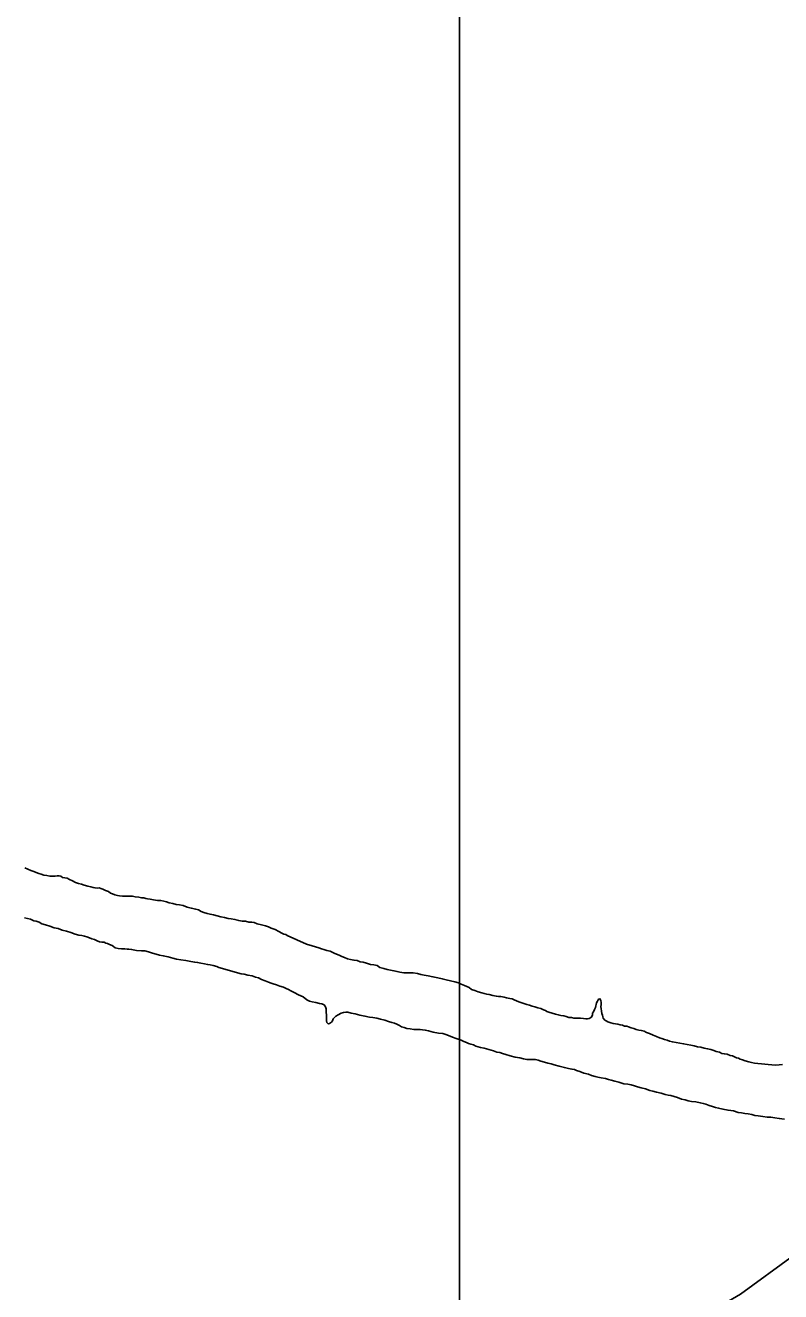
# Model space of a CAD drawing. Extents: x 1662474 to 1856135, y 779280 to 917889.
# Drawn here: x 1730424 to 1731488, y 804902 to 806687 of the extents above; entities that cross this region are included whole.
import ezdxf

# ---------------------------------------------------------------- set-up
doc = ezdxf.new("R2010")
doc.units = 0
for name, color, linetype in [('Exist Hydrographic Lake Shore', 7, 'Continuous'), ('Exist Road Secondary Type 51 Attributed', 7, 'Continuous'), ('Map Preparation Inset Cut Line', 7, 'Continuous')]:
    doc.layers.add(name, color=color, linetype=linetype)

msp = doc.modelspace()

# ---------------------------------------------------------------- linework, layer by layer
at = {"layer": 'Exist Hydrographic Lake Shore'}
for points in [[(1730423.2, 805499.1), (1730427.2, 805497.2), (1730431.6, 805495.4), (1730435.6, 805494.1), (1730439.2, 805492.8), (1730442.8, 805491.4), (1730446.1, 805490.4), (1730450, 805488.8), (1730454, 805488.3), (1730458.5, 805487.5), (1730462.4, 805487.2), (1730465.5, 805487.2), (1730468.8, 805488.1), (1730471.6, 805487.8), (1730474, 805487.2), (1730476.2, 805485.7)], [(1730476.2, 805485.7), (1730479.2, 805485.2), (1730482.9, 805484.4), (1730486.2, 805482.6), (1730490.2, 805480.7), (1730494.6, 805478.6), (1730498.9, 805477.3), (1730502.8, 805476), (1730506.8, 805474.9), (1730512, 805473.4), (1730515.9, 805472.3), (1730519.4, 805471.5), (1730522, 805470.8), (1730524.9, 805470.5), (1730527.8, 805470.8), (1730530.1, 805469.9), (1730532.8, 805468.9), (1730536.6, 805467.1), (1730540.9, 805466), (1730544, 805463.6), (1730546.4, 805462.3), (1730550, 805461), (1730553.8, 805460), (1730556.6, 805459.7), (1730560.9, 805459.2), (1730565.2, 805459.2), (1730570.2, 805459.2), (1730574.8, 805459.2), (1730578.6, 805458.4), (1730583.6, 805457.6), (1730587.6, 805457.1), (1730590.8, 805456.8), (1730593.4, 805456.1), (1730596, 805455.5), (1730599.9, 805454.8), (1730604.6, 805453.9), (1730609.9, 805453.1), (1730614.6, 805452.9), (1730618.9, 805452.1), (1730622.8, 805451.3), (1730626.4, 805449.8), (1730631.6, 805448.7), (1730636.4, 805447.6), (1730640.9, 805446.9), (1730646.1, 805446.1), (1730651.9, 805443.7), (1730657.6, 805442.4), (1730663.8, 805440.8), (1730667.9, 805439.8), (1730671.6, 805437.7), (1730675.5, 805436.4), (1730679.8, 805434.8), (1730684.1, 805433.8), (1730688.9, 805432.9), (1730693.9, 805431.6), (1730699.1, 805430.3), (1730704.4, 805429), (1730709.4, 805427.9), (1730713.6, 805427.2), (1730719.1, 805426.4), (1730724.4, 805424.8), (1730729.4, 805424.2), (1730734, 805423.8), (1730738.5, 805422.7), (1730742.5, 805422.7), (1730746.1, 805421.9), (1730750.4, 805420.3), (1730756.4, 805418.8), (1730762.1, 805417.2), (1730766.6, 805415.9), (1730770.2, 805414.3), (1730775.8, 805412.2), (1730781.2, 805409.6), (1730785.2, 805407.2), (1730787.9, 805405.9), (1730790.8, 805405.1), (1730792.6, 805403.8), (1730819.9, 805391.8), (1730828, 805389.1), (1730832.8, 805387.8), (1730837.2, 805386.5), (1730840.9, 805385.2), (1730844.2, 805384.1), (1730848.8, 805382.6), (1730853.2, 805381.5), (1730856.9, 805379.9), (1730859.2, 805378.9), (1730862.4, 805377.3), (1730866, 805376), (1730870, 805374.4), (1730873.6, 805372.8), (1730877.9, 805371), (1730882.1, 805369.9), (1730886.8, 805369.2), (1730891.5, 805368.4), (1730895.8, 805366.8), (1730899.6, 805366.2), (1730904.4, 805364.7), (1730910.4, 805363.1), (1730914.9, 805362.3)], [(1730563.8, 805384.9), (1730559.5, 805385.2), (1730554.8, 805385.4), (1730550.4, 805386.2), (1730547.8, 805388.1), (1730545.9, 805389.9), (1730542.5, 805391.2), (1730539.5, 805392.5), (1730537.2, 805393.1), (1730534.9, 805394.4), (1730532, 805394.4), (1730528.2, 805395.1), (1730524.9, 805396.4), (1730521.1, 805398), (1730517.5, 805399.1), (1730514.4, 805400.4), (1730510.6, 805401.7), (1730507.2, 805402.8), (1730503.4, 805403.6), (1730499.1, 805404.3), (1730493.9, 805405.9), (1730488.1, 805408.2), (1730481.9, 805410.1), (1730475.5, 805411.1), (1730470, 805413.5), (1730464.5, 805414.8), (1730458.5, 805416.9), (1730452.4, 805418.8), (1730447.1, 805420.1), (1730443.2, 805422.4), (1730439.2, 805424), (1730435.6, 805424.6), (1730431.1, 805426.6), (1730426.8, 805427.7), (1730422.5, 805428.5)], [(1731006, 805266.2), (1730998.4, 805267.6), (1730992, 805269.2), (1730987.4, 805270.5), (1730983.4, 805271), (1730980, 805271.5), (1730976, 805271.5), (1730971.2, 805271.5), (1730966, 805272.1), (1730961.4, 805272.8), (1730957.6, 805273.9), (1730954, 805274.9), (1730950.9, 805276.8), (1730947.1, 805278.6), (1730943.8, 805280.4), (1730940.1, 805281.2), (1730935.6, 805282.8), (1730930.6, 805284.4), (1730924.4, 805285.9), (1730918.9, 805287.2), (1730913.6, 805288.1), (1730908.9, 805288.9), (1730902.2, 805290.2), (1730895.2, 805291.5), (1730888.4, 805293.6), (1730882.9, 805294.4), (1730878.4, 805295.7), (1730875.2, 805295.7), (1730872.1, 805295.1), (1730868.6, 805294.1), (1730864.8, 805292.2), (1730861.1, 805290.2), (1730859.2, 805287.8), (1730857.6, 805286.2), (1730856.4, 805283.6), (1730855, 805281.5), (1730852.4, 805279.7), (1730850.6, 805279.1), (1730848.8, 805281), (1730848, 805283.6), (1730848, 805288.1), (1730848, 805292.2), (1730847.6, 805295.4), (1730847.6, 805298.3), (1730847.6, 805300.6), (1730846.6, 805303.2), (1730844.8, 805305.9), (1730841.6, 805307.5), (1730838.5, 805308), (1730833.2, 805309.3), (1730828, 805310.4), (1730824.4, 805311.4), (1730820.4, 805313.2), (1730815.4, 805317.2), (1730808.9, 805320.3), (1730802.8, 805323.5), (1730798.1, 805325.6), (1730794.6, 805327.7), (1730791.5, 805329.2), (1730787.4, 805330.8), (1730782.4, 805332.4), (1730777.6, 805334.2), (1730773.1, 805335.6), (1730770, 805336.4), (1730766.4, 805337.9), (1730761.6, 805340), (1730756.4, 805341.9), (1730752.4, 805343.9), (1730748, 805345.2), (1730743.2, 805346.9), (1730737.2, 805347.9), (1730732, 805349.2), (1730727.8, 805350), (1730696.5, 805358.9), (1730693.4, 805360), (1730688.4, 805361.3), (1730684.1, 805362.3), (1730680.5, 805363.1), (1730676.2, 805363.9), (1730671.2, 805364.7), (1730666.4, 805365.8), (1730662.4, 805366.2), (1730657.1, 805367.1), (1730650, 805368.4), (1730642.8, 805369.7), (1730636.6, 805370.5), (1730631.6, 805371.8), (1730624.9, 805373.9), (1730618, 805375.2), (1730612.8, 805376), (1730608, 805377.6), (1730602.8, 805379.1), (1730597.5, 805380.7), (1730592.2, 805382), (1730587.4, 805382), (1730580.5, 805382.8), (1730573.6, 805384.1), (1730569.8, 805384.4), (1730567.1, 805384.4), (1730563.8, 805384.9)], [(1730914.9, 805362.3), (1730919.4, 805361.3), (1730923.2, 805358.9), (1730928.8, 805357.1), (1730933.5, 805356.1)], [(1730933.5, 805356.1), (1730938.5, 805355), (1730943.2, 805354.2), (1730947.6, 805352.9), (1730951.6, 805352.1), (1730957.1, 805351.3), (1730963.8, 805351.3), (1730970.2, 805351.1), (1730976.2, 805350.2), (1730981.2, 805348.9), (1730986, 805347.9), (1730991.2, 805347.1), (1730998.1, 805345.6), (1731005.1, 805343.9), (1731011.2, 805342.9), (1731016.8, 805341.1), (1731022.8, 805340), (1731028.8, 805338.4), (1731034.2, 805336.9), (1731038, 805335.3), (1731042.4, 805333.4), (1731045.9, 805332.1), (1731049.2, 805330.3), (1731052.6, 805327.9), (1731057.1, 805326.4), (1731062.1, 805324.2), (1731066.9, 805323.2), (1731070.2, 805321.9), (1731073.9, 805321.1), (1731077.6, 805320.6), (1731082.4, 805319.3), (1731087.4, 805318.5), (1731090.8, 805317.7), (1731093.6, 805317.7), (1731098.4, 805316.9), (1731102, 805315.9), (1731106.5, 805315.1), (1731109.6, 805314.3), (1731112.5, 805313.2), (1731115.9, 805311.7), (1731119.4, 805310.4), (1731123.2, 805308.8), (1731126.4, 805307.8), (1731130.4, 805306.4), (1731134.2, 805305.6), (1731138, 805304.3), (1731141.6, 805303.2), (1731146.1, 805301.9), (1731150, 805300.9), (1731154, 805299.1), (1731156.9, 805298.1), (1731158.8, 805296.8), (1731161.6, 805295.7), (1731166, 805294.1), (1731170.8, 805292.8), (1731174.8, 805292), (1731178.6, 805291.2), (1731182.4, 805290.4), (1731185.8, 805289.6), (1731189.6, 805288.1), (1731193.4, 805288.1), (1731196.8, 805287.2), (1731201.2, 805287.2), (1731206, 805287.2), (1731210.4, 805286.8), (1731213.5, 805286.5), (1731215.9, 805286.5), (1731218.2, 805286.8), (1731221.8, 805288.9), (1731223, 805291.8), (1731223.2, 805294.1), (1731224.4, 805296.4), (1731225.6, 805299.4), (1731227.2, 805302.5), (1731227.8, 805304.9), (1731228, 805306.7), (1731228.8, 805308.8), (1731230.1, 805311.1), (1731231.6, 805314.1), (1731233.5, 805314.6), (1731234.9, 805312.4), (1731235.4, 805309.3), (1731235.4, 805306.7), (1731234.9, 805303.2), (1731235.4, 805300.9), (1731235.6, 805297.2), (1731236.1, 805293.8), (1731236.9, 805291.5), (1731237.8, 805289.1), (1731238, 805287.2), (1731240.4, 805284.6), (1731242.4, 805283.6), (1731244.8, 805282.3), (1731248.8, 805280.7), (1731251.9, 805279.9), (1731255.5, 805279.1), (1731258.8, 805278.9), (1731262.1, 805278.1), (1731265.2, 805277.3), (1731268.1, 805276.2)], [(1731025.9, 805260.5), (1731020.1, 805262.9), (1731016.5, 805264.2), (1731012.2, 805265.5), (1731006, 805266.2)], [(1731493.4, 805144.8), (1731486.2, 805146.1), (1731480, 805146.9), (1731474.5, 805147.6), (1731469.2, 805147.9), (1731462.9, 805148.7), (1731456.4, 805149.5), (1731451.9, 805150.2), (1731447.6, 805151.6), (1731442.4, 805152.4), (1731437.8, 805152.9), (1731433.2, 805153.7), (1731428.2, 805154.4), (1731421.8, 805156.6), (1731414.1, 805157.6), (1731406.8, 805159.2), (1731400.8, 805160.5), (1731396.5, 805161.3), (1731392.2, 805162.9), (1731387.6, 805164.4), (1731382.9, 805166), (1731379.1, 805167.1), (1731374.8, 805168.1), (1731368.6, 805169.4), (1731362.6, 805169.9), (1731357.9, 805170.8), (1731353.8, 805172.1), (1731348.5, 805173.1), (1731342.8, 805175.4), (1731338, 805176.8), (1731333.2, 805178.1), (1731329.6, 805178.9), (1731325.4, 805179.9), (1731319.6, 805181.5), (1731313.2, 805182.8), (1731308.2, 805184.4), (1731303.6, 805185.4), (1731297.8, 805187.6), (1731291.5, 805188.9), (1731286.2, 805190.4), (1731282, 805192), (1731277.6, 805193.3), (1731272.9, 805194.1), (1731267.1, 805194.9), (1731260.2, 805197), (1731254.5, 805198.3), (1731249.5, 805199.9), (1731245.4, 805200.9), (1731241.1, 805202.2), (1731235.4, 805203.3), (1731230.4, 805204.3), (1731227, 805205.1), (1731221.8, 805206.7), (1731217.5, 805208.2), (1731210.6, 805209.6), (1731205.1, 805211.9), (1731200.4, 805213.5), (1731197.5, 805214.8), (1731193.9, 805215.6), (1731189.1, 805216.4), (1731183.4, 805217.7), (1731176, 805219.6), (1731169.2, 805221.6), (1731164.8, 805222.9), (1731160.2, 805224), (1731155.5, 805225.1), (1731150.2, 805226.9), (1731146.6, 805228.2), (1731142.8, 805229), (1731136.6, 805229.2), (1731130.4, 805229.2), (1731125.6, 805230.1), (1731120.6, 805231.4), (1731114.1, 805232.4), (1731106.8, 805234), (1731100.8, 805236.1), (1731096, 805237.7), (1731092.2, 805238.7), (1731088.4, 805239.5), (1731083.4, 805241.1), (1731076.9, 805242.9), (1731070.2, 805244.8), (1731065.2, 805246.1), (1731062.1, 805247.1), (1731058.8, 805247.9), (1731055.2, 805249.8), (1731051.4, 805250.8), (1731048.5, 805251.8), (1731045.6, 805253.1), (1731041.6, 805254.4), (1731037.8, 805256.1), (1731034.9, 805257.1), (1731031.1, 805258.4), (1731025.9, 805260.5)], [(1731268.1, 805276.2), (1731271.2, 805275.8), (1731273.9, 805274.9), (1731277.4, 805273.6), (1731281.2, 805272.8), (1731284.4, 805271.5), (1731288.4, 805270.5), (1731292, 805269.7), (1731295.8, 805268.9), (1731299.1, 805267.1), (1731303.4, 805265.8), (1731308.6, 805263.1), (1731313.2, 805261.3), (1731317.2, 805259.7), (1731320.6, 805258.7), (1731324.4, 805257.4), (1731328, 805256.3), (1731331.6, 805254.8), (1731335.6, 805253.7), (1731340.9, 805252.9), (1731346.1, 805252.1), (1731351.4, 805251.3), (1731356.4, 805250.2), (1731361.6, 805249.2), (1731366.2, 805248.4), (1731371.2, 805247.1), (1731375.5, 805246.3), (1731380.5, 805245.2), (1731385.2, 805244.2), (1731389.6, 805242.9), (1731393.9, 805241.6), (1731397.5, 805240.3), (1731401.8, 805239.2), (1731405.4, 805237.7), (1731408.9, 805236.9), (1731412.8, 805236.4), (1731416.8, 805234.8), (1731420.1, 805234), (1731423.2, 805232.9), (1731425.9, 805231.6), (1731428.8, 805231.1), (1731431.1, 805229.5), (1731434.2, 805228.5), (1731438.2, 805227.2), (1731443.5, 805225.9), (1731447.1, 805224.6), (1731451.4, 805223.8), (1731480.5, 805221.1), (1731486.2, 805221.6), (1731490.8, 805222.2)]]:
    msp.add_lwpolyline(points, dxfattribs=at)
at = {"layer": 'Exist Road Secondary Type 51 Attributed'}
msp.add_lwpolyline([(1728364.1, 803727.1), (1729331.1, 804264.3), (1729472.9, 804330.7), (1729654.1, 804397.8), (1729684.3, 804407.8), (1729811.7, 804421.2), (1729949.2, 804414.5), (1730170.6, 804414.5), (1730231.7, 804421.2), (1730369.5, 804450.9), (1730559.9, 804516.9), (1730827.4, 804627.6), (1731052.2, 804722.3), (1731215.7, 804789.7), (1731346, 804847.3), (1731400, 804879.9), (1731431.7, 804898.4), (1731506.2, 804952.7), (1731566.3, 805009.2), (1731783, 805270.7)], dxfattribs=at)
at = {"layer": 'Map Preparation Inset Cut Line'}
for points in [[(1731035.7, 782767.4), (1668486.3, 782767.4), (1668486.3, 826588.1), (1731035.7, 826588.1)], [(1793585.1, 782767.4), (1731035.7, 782767.4), (1731035.7, 826588.1), (1793585.1, 826588.1)]]:
    msp.add_lwpolyline(points, close=True, dxfattribs=at)

doc.saveas('drawing.dxf')
